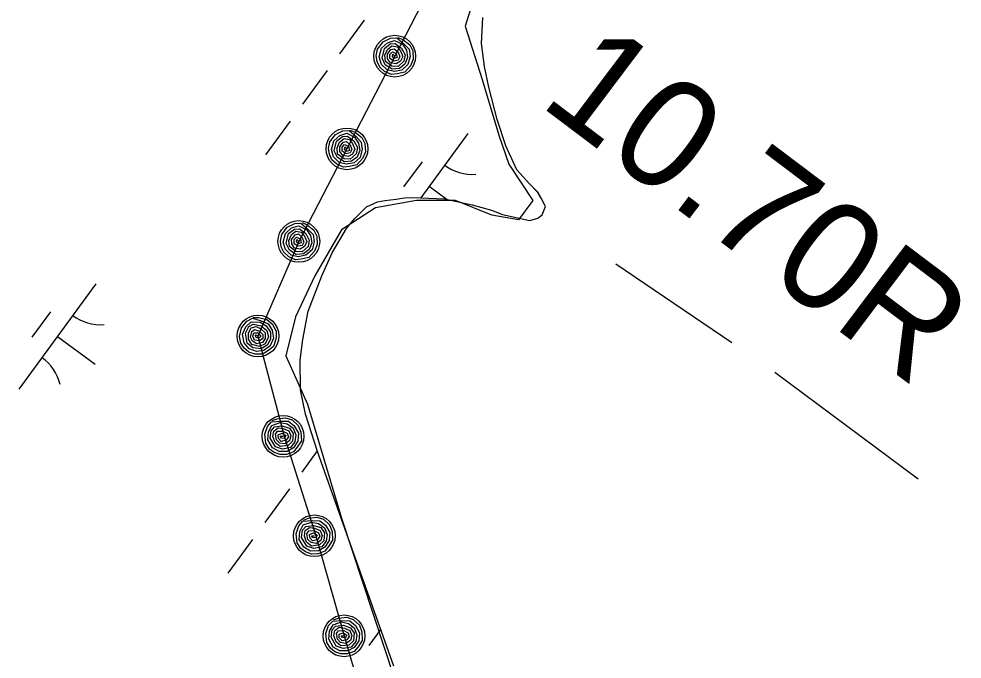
# Model space of a CAD drawing. Extents: x 3905714 to 3926767, y 183354 to 205755.
# Drawn here: x 3916595.8 to 3916957.4, y 194512 to 194757.5 of the extents above; entities that cross this region are included whole.
import ezdxf

# ---------------------------------------------------------------- set-up
doc = ezdxf.new("R2010")
doc.units = 0
for name, color, linetype in [('V-LEVE-TOET', 7, 'Continuous'), ('V-RIVR-EDGE', 7, 'Continuous'), ('V-RRAP-FSHR', 7, 'Continuous'), ('V-STRM-FMON', 7, 'Continuous'), ('V-TOPO-SHOR', 7, 'Continuous'), ('V-WETL-SWMP', 7, 'Continuous')]:
    doc.layers.add(name, color=color, linetype=linetype)

msp = doc.modelspace()

# ---------------------------------------------------------------- linework, layer by layer
at = {"layer": 'V-LEVE-TOET'}
for p, q in [((3916869.09, 194633.24), (3916824.69, 194663.44)), ((3916940.63, 194580.93), (3916885.65, 194621.83))]:
    msp.add_line(p, q, dxfattribs=at)
at = {"layer": 'V-RIVR-EDGE'}
msp.add_lwpolyline([(3916771.49, 194769.55), (3916766.84, 194754.68), (3916773.35, 194734.24), (3916779.85, 194712.87), (3916783.57, 194701.72), (3916792.86, 194687.78), (3916787.29, 194680.35), (3916777.07, 194682.2), (3916763.13, 194687.78), (3916748.26, 194687.78), (3916732.46, 194684.99), (3916719.45, 194676.63), (3916709.23, 194658.97), (3916701.8, 194643.18), (3916698.08, 194628.31), (3916706.45, 194609.73), (3916719.45, 194566.05), (3916751.98, 194467.56)], dxfattribs=at)
at = {"layer": 'V-RRAP-FSHR'}
for points in [[(3916899.84, 195020.53), (3916878.83, 194986.15), (3916857.82, 194951.98), (3916836.81, 194917.94), (3916815.8, 194883.9), (3916794.79, 194849.86), (3916776.44, 194814.33), (3916758.16, 194778.74), (3916739.89, 194743.16), (3916721.55, 194707.61), (3916703.11, 194672.12), (3916687.45, 194635.86), (3916697.48, 194597.4), (3916709.63, 194559.25), (3916720.43, 194520.9), (3916731.64, 194482.5)], [(3916741.11, 194750.38), (3916743.01, 194749.54), (3916745.61, 194747.55), (3916746.8, 194745.26), (3916746.96, 194742.05), (3916745.89, 194739.51), (3916743.69, 194737.02), (3916740.86, 194736.37), (3916738.6, 194736.08), (3916736.01, 194737.25), (3916734.17, 194738.98), (3916733.16, 194741.11), (3916732.81, 194743.3), (3916733.33, 194745.86), (3916735.44, 194748.62), (3916738.28, 194750.06), (3916740.68, 194750.24), (3916743.35, 194747.95), (3916745.41, 194745.81), (3916745.8, 194743.04), (3916744.95, 194739.92), (3916742.64, 194737.86), (3916739.69, 194737.23), (3916736.97, 194737.9), (3916734.75, 194740.03), (3916733.91, 194742.89), (3916734.8, 194746.22), (3916737.1, 194748.33), (3916739.76, 194749.17), (3916742.8, 194747.71), (3916744.36, 194745.43), (3916744.82, 194742.62), (3916743.8, 194740.05), (3916741.68, 194738.48), (3916738.94, 194738.14), (3916736.27, 194739.81), (3916735.02, 194742.36), (3916735.94, 194746.13), (3916738.18, 194747.87), (3916740.08, 194748.05), (3916742.52, 194746.2), (3916743.88, 194743.66), (3916743.43, 194741.26), (3916741.18, 194739.23), (3916738.81, 194739.3), (3916736.34, 194741.15), (3916736.09, 194743.55), (3916737.07, 194745.78), (3916738.77, 194747.11), (3916740.81, 194746.79), (3916742.05, 194745.23), (3916742.93, 194743.1), (3916742.09, 194741.2), (3916740.41, 194740.18), (3916738.27, 194740.62), (3916737.16, 194742.18), (3916737.12, 194743.95), (3916738.41, 194745.75), (3916739.7, 194746.04), (3916741.18, 194744.69), (3916741.83, 194742.88), (3916741.2, 194741.59), (3916739.67, 194741.29), (3916738.04, 194742.22), (3916738.06, 194743.86), (3916738.96, 194744.84), (3916740.47, 194744.2), (3916740.83, 194742.6), (3916739.71, 194742.22), (3916738.98, 194743.09), (3916739.17, 194743.91), (3916739.92, 194743.2)], [(3916722.8, 194714.83), (3916724.7, 194713.98), (3916727.28, 194711.97), (3916728.47, 194709.68), (3916728.61, 194706.47), (3916727.53, 194703.93), (3916725.32, 194701.46), (3916722.48, 194700.82), (3916720.23, 194700.54), (3916717.64, 194701.72), (3916715.81, 194703.46), (3916714.81, 194705.6), (3916714.46, 194707.79), (3916715, 194710.34), (3916717.12, 194713.1), (3916719.97, 194714.52), (3916722.37, 194714.69), (3916725.03, 194712.39), (3916727.07, 194710.24), (3916727.45, 194707.47), (3916726.59, 194704.36), (3916724.27, 194702.3), (3916721.32, 194701.69), (3916718.6, 194702.37), (3916716.39, 194704.51), (3916715.57, 194707.38), (3916716.47, 194710.7), (3916718.78, 194712.8), (3916721.45, 194713.62), (3916724.47, 194712.15), (3916726.02, 194709.86), (3916726.48, 194707.05), (3916725.44, 194704.49), (3916723.31, 194702.93), (3916720.57, 194702.6), (3916717.91, 194704.28), (3916716.67, 194706.84), (3916717.6, 194710.6), (3916719.86, 194712.34), (3916721.76, 194712.5), (3916724.19, 194710.65), (3916725.54, 194708.1), (3916725.08, 194705.7), (3916722.81, 194703.68), (3916720.45, 194703.76), (3916717.99, 194705.63), (3916717.75, 194708.02), (3916718.74, 194710.25), (3916720.45, 194711.57), (3916722.48, 194711.24), (3916723.71, 194709.67), (3916724.59, 194707.54), (3916723.73, 194705.64), (3916722.06, 194704.63), (3916719.92, 194705.08), (3916718.81, 194706.65), (3916718.78, 194708.41), (3916720.07, 194710.21), (3916721.37, 194710.49), (3916722.84, 194709.14), (3916723.48, 194707.32), (3916722.85, 194706.04), (3916721.31, 194705.74), (3916719.69, 194706.68), (3916719.72, 194708.32), (3916720.62, 194709.3), (3916722.13, 194708.65), (3916722.48, 194707.05), (3916721.37, 194706.67), (3916720.63, 194707.55), (3916720.83, 194708.37), (3916721.58, 194707.65)], [(3916704.37, 194679.33), (3916706.26, 194678.48), (3916708.85, 194676.48), (3916710.03, 194674.18), (3916710.18, 194670.97), (3916709.09, 194668.44), (3916706.88, 194665.96), (3916704.05, 194665.32), (3916701.79, 194665.04), (3916699.21, 194666.22), (3916697.37, 194667.96), (3916696.37, 194670.1), (3916696.03, 194672.29), (3916696.56, 194674.84), (3916698.69, 194677.6), (3916701.53, 194679.02), (3916703.93, 194679.19), (3916706.59, 194676.89), (3916708.64, 194674.74), (3916709.02, 194671.97), (3916708.16, 194668.86), (3916705.83, 194666.8), (3916702.88, 194666.19), (3916700.17, 194666.87), (3916697.95, 194669.01), (3916697.13, 194671.88), (3916698.03, 194675.2), (3916700.34, 194677.3), (3916703.01, 194678.12), (3916706.04, 194676.65), (3916707.59, 194674.36), (3916708.04, 194671.55), (3916707.01, 194668.99), (3916704.88, 194667.43), (3916702.14, 194667.1), (3916699.48, 194668.78), (3916698.24, 194671.34), (3916699.17, 194675.11), (3916701.42, 194676.84), (3916703.32, 194677.01), (3916705.75, 194675.15), (3916707.1, 194672.6), (3916706.65, 194670.2), (3916704.38, 194668.18), (3916702.01, 194668.26), (3916699.55, 194670.13), (3916699.31, 194672.52), (3916700.3, 194674.75), (3916702.01, 194676.07), (3916704.05, 194675.74), (3916705.28, 194674.17), (3916706.15, 194672.04), (3916705.3, 194670.14), (3916703.62, 194669.14), (3916701.48, 194669.59), (3916700.38, 194671.15), (3916700.34, 194672.92), (3916701.64, 194674.71), (3916702.94, 194674.99), (3916704.41, 194673.64), (3916705.05, 194671.82), (3916704.41, 194670.54), (3916702.88, 194670.25), (3916701.26, 194671.19), (3916701.28, 194672.82), (3916702.19, 194673.8), (3916703.7, 194673.15), (3916704.05, 194671.55), (3916702.93, 194671.17), (3916702.2, 194672.05), (3916702.4, 194672.87), (3916703.14, 194672.15)], [(3916685.62, 194642.95), (3916687.7, 194642.95), (3916690.89, 194642.19), (3916692.91, 194640.59), (3916694.36, 194637.73), (3916694.42, 194634.97), (3916693.42, 194631.8), (3916691.1, 194630.05), (3916689.16, 194628.87), (3916686.32, 194628.88), (3916683.93, 194629.71), (3916682.14, 194631.24), (3916680.92, 194633.1), (3916680.36, 194635.65), (3916681.16, 194639.03), (3916683.17, 194641.5), (3916685.28, 194642.65), (3916688.66, 194641.64), (3916691.41, 194640.52), (3916692.89, 194638.16), (3916693.39, 194634.97), (3916692.12, 194632.13), (3916689.68, 194630.36), (3916686.93, 194629.87), (3916684.03, 194630.91), (3916682.1, 194633.18), (3916681.55, 194636.58), (3916682.79, 194639.44), (3916684.89, 194641.29), (3916688.25, 194641.2), (3916690.6, 194639.75), (3916692.18, 194637.38), (3916692.29, 194634.62), (3916690.99, 194632.31), (3916688.63, 194630.89), (3916685.52, 194631.32), (3916683.33, 194633.14), (3916682.63, 194636.96), (3916683.97, 194639.47), (3916685.63, 194640.4), (3916688.61, 194639.71), (3916690.89, 194637.95), (3916691.46, 194635.57), (3916690.23, 194632.8), (3916688.04, 194631.89), (3916685.03, 194632.58), (3916683.82, 194634.67), (3916683.81, 194637.1), (3916684.82, 194639.01), (3916686.81, 194639.55), (3916688.58, 194638.63), (3916690.25, 194637.04), (3916690.26, 194634.96), (3916689.14, 194633.35), (3916687.01, 194632.88), (3916685.36, 194633.85), (3916684.6, 194635.45), (3916685.04, 194637.62), (3916686.11, 194638.41), (3916688.01, 194637.78), (3916689.34, 194636.39), (3916689.29, 194634.96), (3916688.01, 194634.06), (3916686.14, 194634.25), (3916685.49, 194635.75), (3916685.91, 194637.02), (3916687.56, 194637.04), (3916688.54, 194635.73), (3916687.68, 194634.93), (3916686.65, 194635.42), (3916686.49, 194636.25), (3916687.46, 194635.9)], [(3916692.84, 194603.4), (3916694.79, 194604.13), (3916698.03, 194604.54), (3916700.49, 194603.75), (3916702.86, 194601.58), (3916703.88, 194599.02), (3916704.07, 194595.7), (3916702.51, 194593.25), (3916701.11, 194591.46), (3916698.45, 194590.47), (3916695.92, 194590.41), (3916693.7, 194591.21), (3916691.91, 194592.52), (3916690.49, 194594.71), (3916690.04, 194598.16), (3916691.06, 194601.18), (3916692.63, 194602.99), (3916696.14, 194603.24), (3916699.11, 194603.16), (3916701.33, 194601.47), (3916702.92, 194598.66), (3916702.73, 194595.56), (3916701.07, 194593.04), (3916698.67, 194591.61), (3916695.59, 194591.56), (3916692.98, 194593.01), (3916691.27, 194596), (3916691.43, 194599.12), (3916692.74, 194601.58), (3916695.92, 194602.68), (3916698.63, 194602.15), (3916700.94, 194600.48), (3916702.01, 194597.94), (3916701.61, 194595.33), (3916699.9, 194593.16), (3916696.83, 194592.48), (3916694.15, 194593.41), (3916692.15, 194596.74), (3916692.52, 194599.55), (3916693.75, 194601.01), (3916696.78, 194601.42), (3916699.53, 194600.56), (3916700.91, 194598.54), (3916700.72, 194595.51), (3916699, 194593.89), (3916695.93, 194593.48), (3916694.07, 194595.01), (3916693.2, 194597.28), (3916693.48, 194599.43), (3916695.16, 194600.63), (3916697.13, 194600.39), (3916699.25, 194599.49), (3916699.99, 194597.55), (3916699.51, 194595.65), (3916697.68, 194594.46), (3916695.8, 194594.79), (3916694.52, 194596.01), (3916694.17, 194598.2), (3916694.89, 194599.32), (3916696.89, 194599.39), (3916698.63, 194598.56), (3916699.09, 194597.2), (3916698.21, 194595.91), (3916696.39, 194595.43), (3916695.25, 194596.61), (3916695.2, 194597.94), (3916696.73, 194598.55), (3916698.11, 194597.66), (3916697.59, 194596.61), (3916696.45, 194596.71), (3916696.01, 194597.43), (3916697.05, 194597.45)], [(3916704.86, 194565.24), (3916706.8, 194565.98), (3916710.05, 194566.39), (3916712.51, 194565.6), (3916714.88, 194563.43), (3916715.9, 194560.87), (3916716.08, 194557.55), (3916714.52, 194555.1), (3916713.12, 194553.31), (3916710.46, 194552.32), (3916707.93, 194552.26), (3916705.72, 194553.06), (3916703.93, 194554.37), (3916702.5, 194556.56), (3916702.06, 194560.01), (3916703.07, 194563.02), (3916704.65, 194564.84), (3916708.16, 194565.09), (3916711.13, 194565.01), (3916713.35, 194563.32), (3916714.94, 194560.5), (3916714.75, 194557.41), (3916713.09, 194554.89), (3916710.68, 194553.46), (3916707.6, 194553.41), (3916705, 194554.86), (3916703.29, 194557.85), (3916703.44, 194560.96), (3916704.75, 194563.43), (3916707.94, 194564.52), (3916710.65, 194564), (3916712.95, 194562.33), (3916714.03, 194559.79), (3916713.62, 194557.18), (3916711.91, 194555.01), (3916708.85, 194554.32), (3916706.16, 194555.26), (3916704.16, 194558.58), (3916704.53, 194561.4), (3916705.76, 194562.86), (3916708.79, 194563.26), (3916711.55, 194562.41), (3916712.92, 194560.39), (3916712.74, 194557.36), (3916711.01, 194555.74), (3916707.95, 194555.33), (3916706.09, 194556.86), (3916705.22, 194559.13), (3916705.49, 194561.27), (3916707.17, 194562.47), (3916709.15, 194562.24), (3916711.27, 194561.34), (3916712, 194559.4), (3916711.53, 194557.5), (3916709.7, 194556.31), (3916707.81, 194556.63), (3916706.54, 194557.86), (3916706.19, 194560.05), (3916706.91, 194561.17), (3916708.91, 194561.24), (3916710.64, 194560.41), (3916711.1, 194559.05), (3916710.22, 194557.76), (3916708.41, 194557.28), (3916707.27, 194558.46), (3916707.22, 194559.79), (3916708.75, 194560.39), (3916710.13, 194559.51), (3916709.6, 194558.46), (3916708.46, 194558.56), (3916708.02, 194559.28), (3916709.06, 194559.3)], [(3916716.35, 194526.98), (3916718.31, 194527.67), (3916721.56, 194528.02), (3916724, 194527.17), (3916726.33, 194524.96), (3916727.3, 194522.37), (3916727.41, 194519.05), (3916725.8, 194516.63), (3916724.37, 194514.87), (3916721.68, 194513.94), (3916719.15, 194513.93), (3916716.96, 194514.78), (3916715.19, 194516.13), (3916713.81, 194518.34), (3916713.44, 194521.8), (3916714.52, 194524.8), (3916716.13, 194526.58), (3916719.65, 194526.75), (3916722.61, 194526.61), (3916724.8, 194524.88), (3916726.33, 194522.03), (3916726.07, 194518.94), (3916724.36, 194516.46), (3916721.93, 194515.08), (3916718.85, 194515.09), (3916716.27, 194516.6), (3916714.63, 194519.62), (3916714.85, 194522.73), (3916716.21, 194525.17), (3916719.41, 194526.2), (3916722.11, 194525.61), (3916724.38, 194523.9), (3916725.41, 194521.33), (3916724.95, 194518.73), (3916723.19, 194516.6), (3916720.11, 194515.98), (3916717.44, 194516.97), (3916715.52, 194520.34), (3916715.95, 194523.14), (3916717.2, 194524.58), (3916720.24, 194524.92), (3916722.98, 194524.01), (3916724.31, 194521.96), (3916724.06, 194518.93), (3916722.3, 194517.35), (3916719.23, 194517), (3916717.4, 194518.57), (3916716.58, 194520.86), (3916716.9, 194523), (3916718.6, 194524.16), (3916720.58, 194523.89), (3916722.68, 194522.95), (3916723.37, 194520.98), (3916722.86, 194519.1), (3916721, 194517.94), (3916719.12, 194518.31), (3916717.88, 194519.56), (3916717.57, 194521.76), (3916718.31, 194522.86), (3916720.32, 194522.89), (3916722.03, 194522.02), (3916722.46, 194520.66), (3916721.55, 194519.39), (3916719.73, 194518.95), (3916718.62, 194520.14), (3916718.6, 194521.48), (3916720.14, 194522.05), (3916721.5, 194521.14), (3916720.95, 194520.09), (3916719.82, 194520.22), (3916719.39, 194520.95), (3916720.43, 194520.95)]]:
    msp.add_lwpolyline(points, dxfattribs=at)
for centre in [(3916739.89, 194743.16), (3916721.55, 194707.62), (3916703.11, 194672.12), (3916687.45, 194635.86), (3916697.05, 194597.4), (3916709.06, 194559.25), (3916720.43, 194520.9)]:
    msp.add_circle(centre, 8, dxfattribs=at)
at = {"layer": 'V-TOPO-SHOR'}
msp.add_lwpolyline([(3916739.52, 194509.32), (3916720.77, 194562.04), (3916710.29, 194591.54), (3916705.69, 194605.87), (3916703.77, 194615.26), (3916703.59, 194626.61), (3916704.63, 194634.5), (3916706.66, 194645.34), (3916711.92, 194658.88), (3916715.92, 194667.73), (3916721.41, 194677.08), (3916724.39, 194680.76), (3916729.1, 194685.42), (3916733.31, 194687.37), (3916736.02, 194687.84), (3916740.47, 194688.31), (3916743.68, 194688.79), (3916746.64, 194689.02), (3916758.97, 194688.45), (3916769.56, 194686.17), (3916776.95, 194684.15), (3916781.14, 194682.4), (3916791.73, 194680.12), (3916794.7, 194681.09), (3916796.43, 194682.31), (3916797.68, 194685.51), (3916795.98, 194688.73), (3916794.75, 194690.96), (3916791.57, 194694.18), (3916786.66, 194699.64), (3916782.52, 194708.79), (3916779.13, 194718.92), (3916776, 194731.28), (3916774.31, 194739.18), (3916773.13, 194748.07), (3916773.69, 194757.93)], dxfattribs=at)
at = {"layer": 'V-WETL-SWMP'}
for p, q in [((3916773.13, 194748.07), (3916773.68, 194757.93)), ((3916728.21, 194757.01), (3916718.75, 194744.1)), ((3916774.31, 194739.18), (3916773.13, 194748.07)), ((3916776, 194731.28), (3916774.31, 194739.18)), ((3916714.02, 194737.65), (3916704.57, 194724.74)), ((3916779.13, 194718.92), (3916776, 194731.28)), ((3916699.84, 194718.29), (3916690.38, 194705.38)), ((3916782.52, 194708.79), (3916779.13, 194718.92)), ((3916767.85, 194713.45), (3916749.84, 194688.87)), ((3916786.66, 194699.64), (3916782.52, 194708.79)), ((3916750.4, 194702.69), (3916743.3, 194693.01)), ((3916791.57, 194694.18), (3916786.66, 194699.64)), ((3916753.07, 194693.29), (3916759.97, 194688.24)), ((3916794.75, 194690.95), (3916791.57, 194694.18)), ((3916740.47, 194688.31), (3916743.68, 194688.79)), ((3916743.68, 194688.79), (3916746.64, 194689.02)), ((3916746.64, 194689.02), (3916758.97, 194688.45)), ((3916758.97, 194688.45), (3916769.56, 194686.17)), ((3916795.98, 194688.73), (3916794.75, 194690.95)), ((3916797.68, 194685.51), (3916795.98, 194688.73)), ((3916724.39, 194680.76), (3916729.1, 194685.42)), ((3916729.1, 194685.42), (3916733.31, 194687.37)), ((3916733.31, 194687.37), (3916736.02, 194687.84)), ((3916736.02, 194687.84), (3916740.47, 194688.31)), ((3916769.56, 194686.17), (3916776.95, 194684.15)), ((3916796.43, 194682.31), (3916797.68, 194685.51)), ((3916776.95, 194684.15), (3916781.14, 194682.4)), ((3916781.14, 194682.4), (3916791.73, 194680.12)), ((3916794.7, 194681.09), (3916796.43, 194682.31)), ((3916721.41, 194677.08), (3916724.39, 194680.76)), ((3916791.73, 194680.12), (3916794.7, 194681.09)), ((3916715.92, 194667.73), (3916721.41, 194677.08)), ((3916711.92, 194658.88), (3916715.92, 194667.73)), ((3916625.31, 194655.84), (3916595.76, 194615.51)), ((3916706.66, 194645.34), (3916711.92, 194658.88)), ((3916607.86, 194645.07), (3916600.76, 194635.39)), ((3916704.63, 194634.5), (3916706.66, 194645.34)), ((3916610.53, 194635.67), (3916625.05, 194625.03)), ((3916703.59, 194626.61), (3916704.63, 194634.5)), ((3916703.77, 194615.26), (3916703.59, 194626.61)), ((3916705.69, 194605.87), (3916703.77, 194615.26)), ((3916710.3, 194591.54), (3916705.69, 194605.87)), ((3916710.2, 194591.84), (3916704.22, 194583.67)), ((3916720.77, 194562.04), (3916710.3, 194591.54)), ((3916699.49, 194577.22), (3916690.03, 194564.31)), ((3916739.52, 194509.32), (3916720.77, 194562.04)), ((3916685.31, 194557.86), (3916675.85, 194544.95)), ((3916734.5, 194523.43), (3916729.94, 194517.2))]:
    msp.add_line(p, q, dxfattribs=at)
for centre, start, end in [((3916769.59, 194715.43), 233, 274.5436), ((3916627.05, 194657.81), 233, 274.5436), ((3916594.4, 194613.25), 13, 54.5436)]:
    msp.add_arc(centre, 17.62, start, end, dxfattribs=at)

# ---------------------------------------------------------------- texts
at = {"layer": 'V-STRM-FMON'}
msp.add_text('10.70R', height=42, rotation=322.99, dxfattribs=at).set_placement((3916794.67, 194724.83))

doc.saveas('drawing.dxf')
